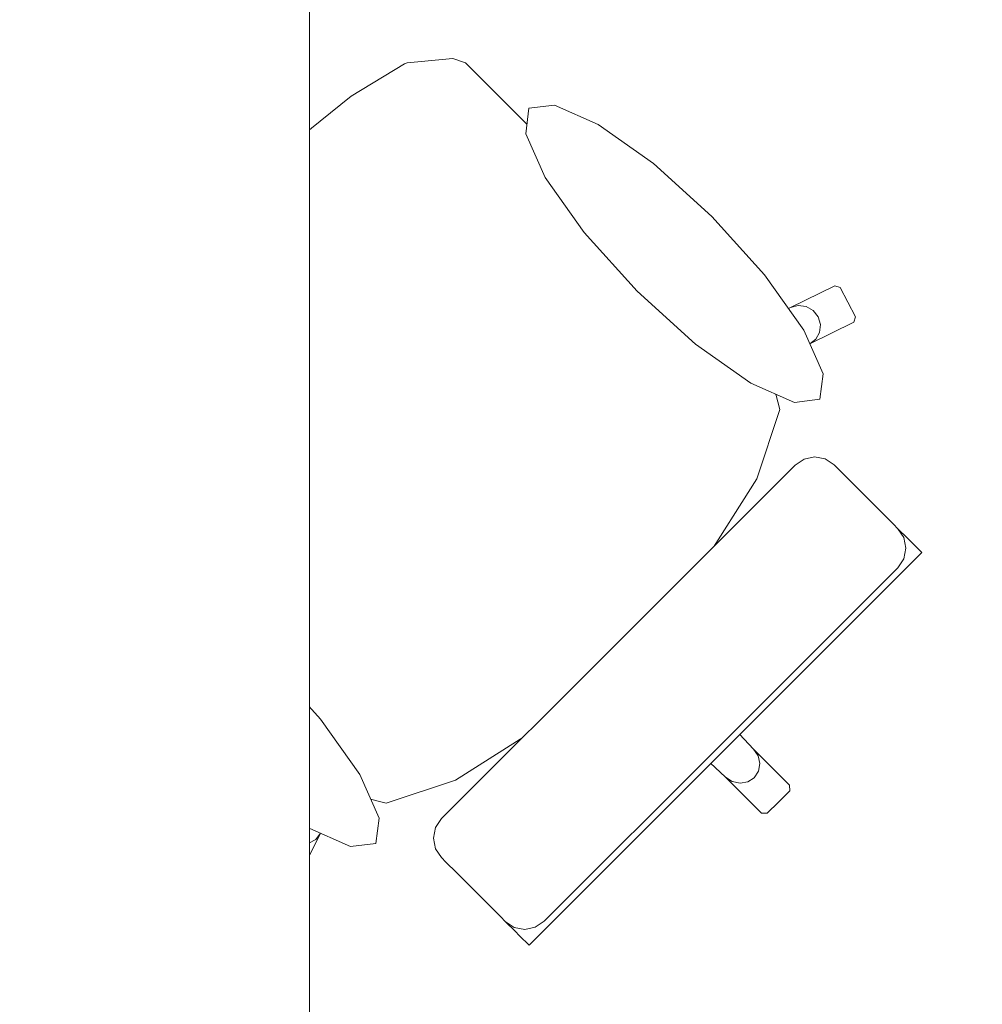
# Model space of a CAD drawing. Header units: metres. Extents: x -3.6 to 90.7, y -11.1 to 18.
# Tile 347 of 656: x 37.245 to 37.777, y 1.439 to 1.983. Entities that reach past the tile are written whole.
import ezdxf

# ---------------------------------------------------------------- set-up
doc = ezdxf.new("R2010")
doc.units = ezdxf.units.M
doc.header["$MEASUREMENT"] = 0
doc.linetypes.add('Wipeout_Contour', pattern=[1, 0, -1])
doc.layers.add('152 - Bemaßung_ Beschriftung.Ausbau', color=7, linetype='Continuous')
doc.layers.add('701 - Einrichtung.Möbel', color=7, linetype='Continuous')
doc.styles.add('ERSTELLTER_STIL_2', font='txt')
doc.dimstyles.new('ERSTELLTER_STIL__1', dxfattribs={"dimtxt": 0.1, "dimasz": 0.0532, "dimexe": 0.18, "dimexo": 0.0625, "dimgap": 0, "dimtad": 1, "dimzin": 0, "dimdsep": 46, "dimtxsty": 'ERSTELLTER_STIL_2', "dimblk": 'ARROWHEAD_2', "dimblk1": 'ARROWHEAD_2', "dimblk2": 'ARROWHEAD_2', "dimcen": 0.09, "dimse1": 1, "dimse2": 1, "dimclrd": 7, "dimclre": 7, "dimclrt": 7, "dimazin": 0, "dimtfac": 1, "dimtdec": 4, "dimtmove": 0, "dimatfit": 3, "dimfxl": 1, "dimtolj": 1, "dimtzin": 0, "dimarcsym": 0})
doc.dimstyles.new('ERSTELLTER_STIL__3', dxfattribs={"dimtxt": 0.1, "dimasz": 0.0532, "dimexe": 0.18, "dimexo": 0.0625, "dimgap": 0, "dimtad": 1, "dimtih": 1, "dimtoh": 1, "dimzin": 0, "dimdsep": 46, "dimtxsty": 'ERSTELLTER_STIL_2', "dimblk": 'ARROWHEAD_2', "dimblk1": 'ARROWHEAD_2', "dimblk2": 'ARROWHEAD_2', "dimcen": 0.09, "dimse1": 1, "dimse2": 1, "dimclrd": 7, "dimclre": 7, "dimclrt": 7, "dimazin": 0, "dimtfac": 1, "dimtdec": 4, "dimtmove": 0, "dimatfit": 3, "dimfxl": 1, "dimtolj": 1, "dimtzin": 0, "dimarcsym": 0})

# ---------------------------------------------------------------- blocks, each defined once
blk = doc.blocks.new('*D436')
at = {"layer": '152 - Bemaßung_ Beschriftung.Ausbau', "color": 7, "linetype": 'Continuous', "lineweight": 5}
for p, q in [((36.60497, -4.6125), (36.60497, -4.5075)), ((40.01497, -4.6125), (40.01497, -4.5075)), ((36.62518, -4.525), (36.58477, -4.595)), ((40.03518, -4.525), (39.99477, -4.595)), ((36.60497, -4.56), (40.01497, -4.56))]:
    blk.add_line(p, q, dxfattribs=at)
at = {"layer": '152 - Bemaßung_ Beschriftung.Ausbau', "color": 7, "lineweight": 5, "char_height": 0.1, "attachment_point": 7, "style": 'ERSTELLTER_STIL_2'}
for s, insert in [('\\A1;{\\pql;\\fArial|b0|i0|c0|p38;11\\fArial|b0|i0|c0|p38;\\A1{\\H.66x;\\S5^  ;}}', (39.80295, -4.54109)), ('\\A1;{\\pql;\\fArial|b0|i0|c0|p38;3,41}', (38.08105, -4.54))]:
    blk.add_mtext(s, dxfattribs=dict(at, insert=insert))
blk = doc.blocks.new('ARROWHEAD_2')
at = {"color": 0, "linetype": 'Continuous', "lineweight": 0}
for p, q in [((-0.378, -0.655), (0.378, 0.655)), ((0, 0), (-1, 0))]:
    blk.add_line(p, q, dxfattribs=at)
blk = doc.blocks.new('*D611')
at = {"layer": '152 - Bemaßung_ Beschriftung.Ausbau', "color": 7, "linetype": 'Continuous', "lineweight": 5}
for p, q in [((45.78033, 0.245), (45.78033, 3.72)), ((45.74533, 0.26521), (45.81533, 0.22479)), ((45.83283, 0.245), (45.72783, 0.245)), ((45.78033, 0.005), (45.78033, 0.245)), ((45.74533, 0.02521), (45.81533, -0.01521)), ((45.83283, 0.005), (45.72783, 0.005)), ((45.78033, -0.02923), (45.78033, 0.005))]:
    blk.add_line(p, q, dxfattribs=at)
at = {"color": 254, "linetype": 'Wipeout_Contour', "lineweight": 0, "ltscale": 182.85335}
blk.add_wipeout([(45.78176, 0.02769), (45.78176, 0.22231), (45.6389, 0.22231), (45.6389, 0.02769)], dxfattribs=at).dxf.layer = '152 - Bemaßung_ Beschriftung.Ausbau'
at = {"layer": '152 - Bemaßung_ Beschriftung.Ausbau', "color": 7, "lineweight": 5, "insert": (45.76033, 0.04911), "char_height": 0.1, "attachment_point": 7, "rotation": 90, "style": 'ERSTELLTER_STIL_2'}
blk.add_mtext('\\A1;{\\pql;\\fArial|b0|i0|c0|p38;24}', dxfattribs=at)
blk = doc.blocks.new('*D612')
at = {"layer": '152 - Bemaßung_ Beschriftung.Ausbau', "color": 7, "linetype": 'Continuous', "lineweight": 5}
for p, q in [((45.74533, 3.7402), (45.81533, 3.69979)), ((45.83283, 3.72), (45.72783, 3.72)), ((45.78033, 0.245), (45.78033, 3.72)), ((45.74533, 0.26521), (45.81533, 0.22479))]:
    blk.add_line(p, q, dxfattribs=at)
at = {"layer": '152 - Bemaßung_ Beschriftung.Ausbau', "color": 7, "lineweight": 5, "char_height": 0.1, "attachment_point": 7, "rotation": 90, "style": 'ERSTELLTER_STIL_2'}
for s, insert in [('\\A1;{\\pql;\\fArial|b0|i0|c0|p38;17\\fArial|b0|i0|c0|p38;\\A1{\\H.66x;\\S5^  ;}}', (45.76142, 3.49791)), ('\\A1;{\\pql;\\fArial|b0|i0|c0|p38;3,47\\fArial|b0|i0|c0|p38;\\A1{\\H.66x;\\S5^  ;}}', (45.77974, 1.7235))]:
    blk.add_mtext(s, dxfattribs=dict(at, insert=insert))

msp = doc.modelspace()

# ---------------------------------------------------------------- wipeouts: each hides what was drawn before it
at = {"color": 254, "linetype": 'Wipeout_Contour', "lineweight": 0, "ltscale": 1086.558414}
msp.add_wipeout([(37.52727, 1.92302), (37.50781, 1.94248), (37.49108, 1.95922), (37.4841, 1.96152), (37.45894, 1.95918), (37.45737, 1.95856), (37.42802, 1.94075), (37.38889, 1.90931), (37.38829, 1.90882), (37.34588, 1.86908), (37.66407, 1.55088), (37.67027, 1.55708), (37.67021, 1.56024), (37.65031, 1.58014), (37.62434, 1.60796), (37.6415, 1.62511), (37.62536, 1.64124), (37.60449, 1.66212), (37.62241, 1.68261), (37.65201, 1.72935), (37.6647, 1.76768), (37.65857, 1.7916), (37.68132, 1.80392), (37.70565, 1.81594), (37.70656, 1.81893), (37.69812, 1.83504), (37.69509, 1.83607), (37.67077, 1.82405), (37.64005, 1.81025)], dxfattribs=at).dxf.layer = '701 - Einrichtung.Möbel'

# ---------------------------------------------------------------- next in the draw order: linework, layer by layer
at = {"layer": '701 - Einrichtung.Möbel', "color": 7, "linetype": 'Continuous', "lineweight": 5}
for p, q in [((37.42802, 1.94075), (37.45737, 1.95856)), ((37.45737, 1.95856), (37.45894, 1.95918)), ((37.45894, 1.95918), (37.4841, 1.96152)), ((37.4841, 1.96152), (37.49108, 1.95922)), ((37.49108, 1.95922), (37.50781, 1.94248)), ((37.50781, 1.94248), (37.52727, 1.92302)), ((37.38889, 1.90931), (37.42802, 1.94075)), ((37.38829, 1.90882), (37.38889, 1.90931)), ((37.67077, 1.82405), (37.69509, 1.83607)), ((37.69509, 1.83607), (37.69812, 1.83504)), ((37.69812, 1.83504), (37.70656, 1.81893)), ((37.67077, 1.82405), (37.67494, 1.82515)), ((37.67494, 1.82515), (37.67929, 1.82455)), ((37.67929, 1.82455), (37.68314, 1.82234)), ((37.68314, 1.82234), (37.68591, 1.81886)), ((37.68591, 1.81886), (37.68718, 1.81463)), ((37.70656, 1.81893), (37.70565, 1.81594)), ((37.70565, 1.81594), (37.68132, 1.80392)), ((37.68718, 1.81463), (37.68675, 1.81031)), ((37.6847, 1.80655), (37.68132, 1.80392)), ((37.68675, 1.81031), (37.6847, 1.80655)), ((37.67021, 1.56024), (37.67027, 1.55708))]:
    msp.add_line(p, q, dxfattribs=at)

# ---------------------------------------------------------------- next in the draw order: wipeouts: each hides what was drawn before it
at = {"color": 254, "linetype": 'Wipeout_Contour', "lineweight": 0, "ltscale": 1088.480157}
msp.add_wipeout([(37.29194, 1.68768), (37.40471, 1.57491), (37.39091, 1.54419), (37.37888, 1.51987), (37.37992, 1.51684), (37.39603, 1.50839), (37.39902, 1.50931), (37.41104, 1.53363), (37.42336, 1.55639), (37.44727, 1.55026), (37.48561, 1.56294), (37.53235, 1.59255), (37.55284, 1.61047), (37.57371, 1.5896), (37.58985, 1.57346), (37.607, 1.59062), (37.63481, 1.56465), (37.65471, 1.54475), (37.65788, 1.54469), (37.66407, 1.55088), (37.34588, 1.86908), (37.30614, 1.82667), (37.30564, 1.82607), (37.27421, 1.78693), (37.2564, 1.75759), (37.25578, 1.75602), (37.25343, 1.73085), (37.25574, 1.72388), (37.27248, 1.70714)], dxfattribs=at).dxf.layer = '701 - Einrichtung.Möbel'

# ---------------------------------------------------------------- next in the draw order: linework, layer by layer
at = {"layer": '701 - Einrichtung.Möbel', "color": 7, "linetype": 'Continuous', "lineweight": 5}
for p, q in [((37.52727, 1.92302), (37.64005, 1.81025)), ((37.34588, 1.86908), (37.38829, 1.90882)), ((37.34588, 1.86908), (37.30614, 1.82667)), ((37.30564, 1.82607), (37.27421, 1.78693)), ((37.30614, 1.82667), (37.30564, 1.82607)), ((37.64005, 1.81025), (37.67077, 1.82405)), ((37.65852, 1.79177), (37.64005, 1.81025)), ((37.68132, 1.80392), (37.65857, 1.7916)), ((37.65852, 1.79177), (37.65857, 1.7916)), ((37.65857, 1.7916), (37.6647, 1.76768)), ((37.27421, 1.78693), (37.2564, 1.75759)), ((37.6647, 1.76768), (37.65201, 1.72935)), ((37.2564, 1.75759), (37.25578, 1.75602)), ((37.25578, 1.75602), (37.25343, 1.73085)), ((37.25343, 1.73085), (37.25574, 1.72388)), ((37.65201, 1.72935), (37.62241, 1.68261)), ((37.25574, 1.72388), (37.27248, 1.70714)), ((37.27248, 1.70714), (37.29194, 1.68768)), ((37.29194, 1.68768), (37.40471, 1.57491)), ((37.62241, 1.68261), (37.60449, 1.66212)), ((37.60449, 1.66212), (37.58039, 1.63457)), ((37.60449, 1.66212), (37.62536, 1.64124)), ((37.62536, 1.64124), (37.6415, 1.62511)), ((37.55284, 1.61047), (37.58039, 1.63457)), ((37.6415, 1.62511), (37.62434, 1.60796)), ((37.53235, 1.59255), (37.55284, 1.61047)), ((37.55284, 1.61047), (37.57371, 1.5896)), ((37.62434, 1.60796), (37.61567, 1.59929)), ((37.62434, 1.60796), (37.65031, 1.58014)), ((37.607, 1.59062), (37.61567, 1.59929)), ((37.48561, 1.56294), (37.53235, 1.59255)), ((37.57371, 1.5896), (37.58985, 1.57346)), ((37.58985, 1.57346), (37.607, 1.59062)), ((37.607, 1.59062), (37.63481, 1.56465)), ((37.65031, 1.58014), (37.65281, 1.57647)), ((37.65031, 1.58014), (37.67021, 1.56024)), ((37.40471, 1.57491), (37.39091, 1.54419)), ((37.42319, 1.55643), (37.40471, 1.57491)), ((37.65281, 1.57647), (37.65374, 1.57217)), ((37.65374, 1.57217), (37.65298, 1.56791)), ((37.65298, 1.56791), (37.65063, 1.56433)), ((37.44727, 1.55026), (37.48561, 1.56294)), ((37.63481, 1.56465), (37.63849, 1.56215)), ((37.63481, 1.56465), (37.65471, 1.54475)), ((37.63849, 1.56215), (37.64279, 1.56121)), ((37.64279, 1.56121), (37.64705, 1.56198)), ((37.64705, 1.56198), (37.65063, 1.56433)), ((37.41104, 1.53363), (37.42336, 1.55639)), ((37.42319, 1.55643), (37.42336, 1.55639)), ((37.42336, 1.55639), (37.44727, 1.55026)), ((37.67027, 1.55708), (37.66407, 1.55088)), ((37.65788, 1.54469), (37.66407, 1.55088)), ((37.65471, 1.54475), (37.65788, 1.54469)), ((37.39091, 1.54419), (37.37888, 1.51987)), ((37.39091, 1.54419), (37.38981, 1.54001)), ((37.38981, 1.54001), (37.39041, 1.53567)), ((37.39041, 1.53567), (37.39262, 1.53182)), ((37.39262, 1.53182), (37.3961, 1.52905)), ((37.3961, 1.52905), (37.40032, 1.52778)), ((37.39902, 1.50931), (37.41104, 1.53363)), ((37.40464, 1.52821), (37.40841, 1.53026)), ((37.40841, 1.53026), (37.41104, 1.53363)), ((37.40032, 1.52778), (37.40464, 1.52821)), ((37.37888, 1.51987), (37.37992, 1.51684)), ((37.37992, 1.51684), (37.39603, 1.50839)), ((37.39603, 1.50839), (37.39902, 1.50931))]:
    msp.add_line(p, q, dxfattribs=at)

# ---------------------------------------------------------------- next in the draw order: wipeouts: each hides what was drawn before it
at = {"color": 254, "linetype": 'Wipeout_Contour', "lineweight": 0, "ltscale": 602.469294}
msp.add_wipeout([(37.62723, 1.87437), (37.59491, 1.90355), (37.56436, 1.92515), (37.54023, 1.93586), (37.52621, 1.93407), (37.52442, 1.92005), (37.53514, 1.89593), (37.55673, 1.86538), (37.58591, 1.83305), (37.61824, 1.80387), (37.64879, 1.78228), (37.67291, 1.77156), (37.68694, 1.77335), (37.68873, 1.78737), (37.67801, 1.81149), (37.65641, 1.84204)], dxfattribs=at).dxf.layer = '701 - Einrichtung.Möbel'
at = {"color": 254, "linetype": 'Wipeout_Contour', "lineweight": 0, "ltscale": 563.037731}
msp.add_wipeout([(37.67319, 1.73699), (37.57558, 1.63938), (37.63474, 1.58022), (37.7432, 1.68868), (37.73792, 1.69396), (37.73551, 1.69637), (37.73, 1.70187), (37.72753, 1.70435), (37.7204, 1.71147), (37.70302, 1.72885), (37.69723, 1.73465), (37.69481, 1.73707), (37.68986, 1.74037), (37.68401, 1.74151), (37.67816, 1.74033)], dxfattribs=at).dxf.layer = '701 - Einrichtung.Möbel'
at = {"color": 254, "linetype": 'Wipeout_Contour', "lineweight": 0, "ltscale": 598.367732}
msp.add_wipeout([(37.34059, 1.58773), (37.37291, 1.55854), (37.40346, 1.53695), (37.42759, 1.52623), (37.44161, 1.52802), (37.4434, 1.54204), (37.43268, 1.56617), (37.41109, 1.59672), (37.38191, 1.62904), (37.34958, 1.65822), (37.31903, 1.67982), (37.29491, 1.69054), (37.28088, 1.68875), (37.27909, 1.67472), (37.28981, 1.6506), (37.31141, 1.62005)], dxfattribs=at).dxf.layer = '701 - Einrichtung.Möbel'

# ---------------------------------------------------------------- next in the draw order: linework, layer by layer
at = {"layer": '701 - Einrichtung.Möbel', "color": 7, "linetype": 'Continuous', "lineweight": 5}
for p, q in [((37.67816, 1.74033), (37.68401, 1.74151)), ((37.68401, 1.74151), (37.68986, 1.74037)), ((37.67319, 1.73699), (37.67816, 1.74033)), ((37.68986, 1.74037), (37.69481, 1.73707)), ((37.69481, 1.73707), (37.69723, 1.73465)), ((37.69723, 1.73465), (37.70302, 1.72885)), ((37.70302, 1.72885), (37.7204, 1.71147)), ((37.7204, 1.71147), (37.72753, 1.70435)), ((37.72753, 1.70435), (37.73, 1.70187)), ((37.73, 1.70187), (37.73551, 1.69637)), ((37.7333, 1.69692), (37.73002, 1.70185)), ((37.73443, 1.69109), (37.7333, 1.69692)), ((37.73551, 1.69637), (37.73792, 1.69396)), ((37.73792, 1.69396), (37.7432, 1.68868)), ((37.73324, 1.68525), (37.73443, 1.69109)), ((37.72991, 1.68028), (37.73324, 1.68525))]:
    msp.add_line(p, q, dxfattribs=at)
at = {"layer": '701 - Einrichtung.Möbel', "color": 7, "linetype": 'Continuous', "lineweight": 5, "flags": 128}
for points in [[(37.62723, 1.87437), (37.65641, 1.84204), (37.67801, 1.81149), (37.68873, 1.78737), (37.68694, 1.77335), (37.67291, 1.77156), (37.64879, 1.78228), (37.61824, 1.80387), (37.58591, 1.83305), (37.55673, 1.86538), (37.53514, 1.89593), (37.52442, 1.92005), (37.52621, 1.93407), (37.54023, 1.93586), (37.56436, 1.92515), (37.59491, 1.90355)], [(37.34059, 1.58773), (37.37291, 1.55854), (37.40346, 1.53695), (37.42759, 1.52623), (37.44161, 1.52802), (37.4434, 1.54204), (37.43268, 1.56617), (37.41109, 1.59672), (37.38191, 1.62904), (37.34958, 1.65822), (37.31903, 1.67982), (37.29491, 1.69054), (37.28088, 1.68875), (37.27909, 1.67472), (37.28981, 1.6506), (37.31141, 1.62005)]]:
    msp.add_lwpolyline(points, close=True, dxfattribs=at)

# ---------------------------------------------------------------- next in the draw order: wipeouts: each hides what was drawn before it
at = {"color": 254, "linetype": 'Wipeout_Contour', "lineweight": 0, "ltscale": 567.114739}
msp.add_wipeout([(37.47796, 1.54177), (37.47463, 1.5368), (37.47345, 1.53094), (37.47459, 1.5251), (37.47789, 1.52015), (37.48031, 1.51772), (37.4861, 1.51193), (37.50348, 1.49455), (37.51061, 1.48743), (37.51308, 1.48495), (37.51859, 1.47945), (37.521, 1.47704), (37.52628, 1.47176), (37.63474, 1.58022), (37.57558, 1.63938)], dxfattribs=at).dxf.layer = '701 - Einrichtung.Möbel'

# ---------------------------------------------------------------- next in the draw order: linework, layer by layer
at = {"layer": '701 - Einrichtung.Möbel', "color": 7, "linetype": 'Continuous', "lineweight": 5}
for p, q in [((37.57558, 1.63938), (37.67319, 1.73699)), ((37.7432, 1.68868), (37.63474, 1.58022)), ((37.63229, 1.58267), (37.72991, 1.68028)), ((37.57558, 1.63938), (37.47796, 1.54177)), ((37.52628, 1.47176), (37.63474, 1.58022)), ((37.63229, 1.58267), (37.53468, 1.48505)), ((37.47796, 1.54177), (37.47463, 1.5368)), ((37.47463, 1.5368), (37.47345, 1.53094)), ((37.47345, 1.53094), (37.47459, 1.5251)), ((37.47459, 1.5251), (37.47789, 1.52015)), ((37.47789, 1.52015), (37.48031, 1.51772)), ((37.48031, 1.51772), (37.4861, 1.51193)), ((37.4861, 1.51193), (37.50348, 1.49455)), ((37.50348, 1.49455), (37.51061, 1.48743)), ((37.51061, 1.48743), (37.51308, 1.48495)), ((37.51308, 1.48495), (37.51859, 1.47945)), ((37.51803, 1.48165), (37.5131, 1.48493)), ((37.53468, 1.48505), (37.52971, 1.48172)), ((37.52387, 1.48052), (37.51803, 1.48165)), ((37.51859, 1.47945), (37.521, 1.47704)), ((37.52971, 1.48172), (37.52387, 1.48052)), ((37.521, 1.47704), (37.52628, 1.47176))]:
    msp.add_line(p, q, dxfattribs=at)

# ---------------------------------------------------------------- next in the draw order: wipeouts: each hides what was drawn before it
at = {"color": 254, "linetype": 'Wipeout_Contour', "lineweight": 0, "ltscale": 226.331697}
msp.add_wipeout([(36.60497, 3.00998), (36.60497, 1.00998), (37.40497, 1.00998), (37.40497, 2.20998), (38.80497, 2.20998), (38.80497, 3.00998)], dxfattribs=at).dxf.layer = '701 - Einrichtung.Möbel'

# ---------------------------------------------------------------- next in the draw order: linework, layer by layer
at = {"layer": '701 - Einrichtung.Möbel', "color": 7, "linetype": 'Continuous', "lineweight": 5, "flags": 128}
msp.add_lwpolyline([(36.60497, 3.00998), (36.60497, 1.00998), (37.40497, 1.00998), (37.40497, 2.20998), (38.80497, 2.20998), (38.80497, 3.00998)], close=True, dxfattribs=at)

# ---------------------------------------------------------------- next in the draw order: dimensions: what is measured, and where the dimension line sits
at = {"layer": '152 - Bemaßung_ Beschriftung.Ausbau', "color": 7, "linetype": 'Continuous', "lineweight": 5}
dim = msp.add_linear_dim(base=(40.01497, -4.56), p1=(36.60497, 3.25474), p2=(40.01497, 4.53249), dimstyle='ERSTELLTER_STIL__3', dxfattribs=at)
dim.commit()
dim.dimension.update_dxf_attribs({"geometry": '*D436', "text_midpoint": (38.21093, -4.49), "dimtype": 160})

# ---------------------------------------------------------------- next in the draw order: dimensions: what is measured, and where the dimension line sits
dim = msp.add_linear_dim(base=(45.78033, 0.245), p1=(45.78033, 0.005), p2=(22.1775, 0.245), angle=90, dimstyle='ERSTELLTER_STIL__1', dxfattribs=at)
dim.commit()
dim.dimension.update_dxf_attribs({"geometry": '*D611', "text_midpoint": (45.71033, 0.12535), "dimtype": 160, "text_rotation": 90})

# ---------------------------------------------------------------- next in the draw order: dimensions: what is measured, and where the dimension line sits
dim = msp.add_linear_dim(base=(45.780333, 3.719998), p1=(22.1775, 0.245), p2=(44.709987, 3.719998), angle=90, dimstyle='ERSTELLTER_STIL__1', dxfattribs=at)
dim.commit()
dim.dimension.update_dxf_attribs({"geometry": '*D612', "text_midpoint": (45.710333, 1.988441), "dimtype": 160, "text_rotation": 90})

doc.saveas('drawing.dxf')
